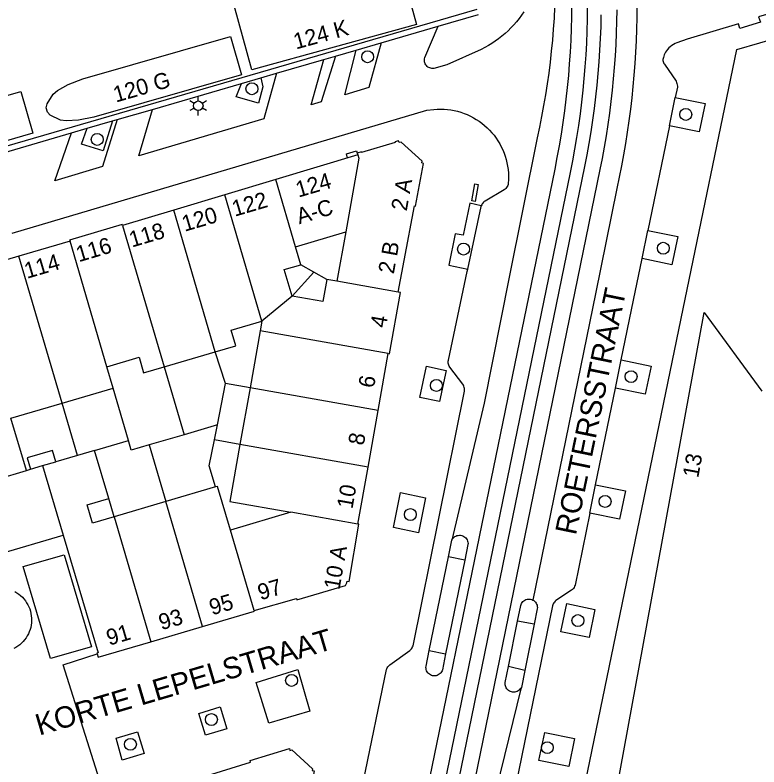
# Model space of a CAD drawing. Extents: x 122462 to 123306, y 485548 to 486417.
# Drawn here: x 122505.2 to 122575, y 486288.9 to 486359.4 of the extents above; entities that cross this region are included whole.
import ezdxf

# ---------------------------------------------------------------- set-up
doc = ezdxf.new("R2010")
doc.units = 0
for name, color, linetype in [('Level 1', 7, 'Continuous'), ('Level 12', 7, 'Continuous'), ('Level 15', 7, 'Continuous'), ('Level 17', 7, 'Continuous'), ('Level 19', 7, 'Continuous'), ('Level 22', 7, 'Continuous'), ('Level 23', 7, 'Continuous'), ('Level 37', 7, 'Continuous'), ('Level 4', 7, 'Continuous'), ('Level 40', 7, 'Continuous'), ('Level 50', 7, 'Continuous'), ('Level 53', 7, 'Continuous'), ('Level 58', 7, 'Continuous'), ('Level 59', 7, 'Continuous')]:
    doc.layers.add(name, color=color, linetype=linetype)

msp = doc.modelspace()

# ---------------------------------------------------------------- linework, layer by layer
at = {"layer": 'Level 1'}
for p, q in [((122537.32, 486346.439), (122537.37, 486346.26)), ((122537.37, 486346.26), (122529.68, 486343.956)), ((122529.68, 486343.956), (122524.89, 486342.521)), ((122524.89, 486342.521), (122520.1, 486341.085)), ((122520.1, 486341.085), (122515.31, 486339.65)), ((122531.528, 486337.658), (122536.238, 486339.039)), ((122536.238, 486339.039), (122535.415, 486334.408)), ((122510.373, 486338.171), (122505.584, 486336.761)), ((122532.025, 486335.965), (122531.528, 486337.658)), ((122505.584, 486336.761), (122500.795, 486335.351)), ((122535.415, 486334.408), (122534.464, 486334.577)), ((122528.37, 486330.66), (122528.21, 486329.762)), ((122528.21, 486329.762), (122527.264, 486324.431)), ((122519.202, 486326.386), (122524, 486327.795)), ((122539.276, 486322.298), (122540.223, 486327.629)), ((122514.416, 486324.396), (122513.83, 486326.394)), ((122509.625, 486322.99), (122514.416, 486324.396)), ((122527.264, 486324.431), (122526.318, 486319.099)), ((122504.835, 486321.584), (122509.625, 486322.99)), ((122538.33, 486316.966), (122539.276, 486322.298)), ((122512.671, 486318.547), (122511.067, 486318.076)), ((122514.001, 486314.037), (122512.671, 486318.547)), ((122511.067, 486318.076), (122509.055, 486317.486)), ((122506.656, 486316.782), (122507.808, 486317.12)), ((122507.808, 486317.12), (122509.741, 486310.586)), ((122537.383, 486311.635), (122538.33, 486316.966)), ((122524.025, 486315.116), (122519.363, 486313.741)), ((122519.363, 486313.741), (122514.51, 486312.311)), ((122531.1, 486312.751), (122525.424, 486311.077)), ((122517.964, 486300.597), (122522.817, 486302.028))]:
    msp.add_line(p, q, dxfattribs=at)
for points in [[(122541.171, 486333.386), (122541.732, 486336.354), (122542.702, 486341.488), (122542.799, 486341.469), (122543.549, 486345.469), (122543.38, 486345.51), (122543.4, 486345.679), (122541.429, 486347.459), (122541.26, 486347.42), (122541.189, 486347.6), (122540.856, 486347.5), (122540.876, 486347.433), (122537.727, 486346.489), (122537.707, 486346.556), (122537.32, 486346.439)], [(122515.31, 486339.65), (122515.279, 486339.749), (122510.34, 486338.279), (122510.373, 486338.171)], [(122531.207, 486333.029), (122530.478, 486335.512), (122532.025, 486335.965)], [(122534.464, 486334.577), (122534.099, 486332.516), (122531.207, 486333.029)], [(122540.223, 486327.629), (122540.33, 486327.61), (122541.37, 486333.35), (122541.171, 486333.386)], [(122566.553, 486269.322), (122558.125, 486267.38), (122560.961, 486282.861), (122569.869, 486331.482), (122575.278, 486324.101)], [(122524, 486327.795), (122525.92, 486328.359), (122525.492, 486329.817), (122528.37, 486330.66)], [(122513.83, 486326.394), (122516.855, 486327.281), (122517.283, 486325.823), (122519.202, 486326.386)], [(122526.318, 486319.099), (122525.371, 486313.768), (122531.1, 486312.751)], [(122509.055, 486317.486), (122508.743, 486318.541), (122506.344, 486317.837), (122506.656, 486316.782)], [(122525.424, 486311.077), (122524.216, 486315.172), (122524.025, 486315.116)], [(122514.51, 486312.311), (122512.496, 486311.717), (122511.987, 486313.443), (122514.001, 486314.037)], [(122527.646, 486303.541), (122531.621, 486304.664), (122531.66, 486304.529), (122536.229, 486305.89), (122536.35, 486306.13), (122536.379, 486306.289), (122536.57, 486306.249), (122537.479, 486311.62), (122537.383, 486311.635)], [(122509.741, 486310.586), (122513.003, 486299.564), (122512.902, 486299.534), (122512.922, 486299.468)], [(122522.817, 486302.028), (122527.67, 486303.459), (122527.646, 486303.541)], [(122512.922, 486299.468), (122513.019, 486299.14), (122517.964, 486300.597)], [(122519.559, 486286.91), (122527.317, 486289.297), (122527.269, 486289.449), (122530.959, 486290.59), (122531.009, 486290.409), (122531.189, 486290.459), (122533.12, 486288.679), (122533.098, 486288.51), (122533.289, 486288.479), (122532.58, 486284.679), (122532.48, 486284.697)]]:
    msp.add_lwpolyline(points, dxfattribs=at)
at = {"layer": 'Level 12'}
for points in [[(122527.432, 486354.231), (122525.767, 486360.272), (122541.208, 486364.529), (122542.873, 486358.488), (122527.432, 486354.231)], [(122510.001, 486349.461), (122509.481, 486349.527), (122508.516, 486350.006), (122508.264, 486350.28), (122508.151, 486350.673), (122508.218, 486351.044), (122508.781, 486351.963), (122509.186, 486352.294), (122510.215, 486352.867), (122511.564, 486353.395), (122525.432, 486357.384), (122526.469, 486353.78), (122512.601, 486349.791), (122511.177, 486349.522), (122510.001, 486349.461)], [(122496.33, 486345.23), (122495.189, 486349.168), (122505.755, 486352.228), (122506.896, 486348.29), (122496.33, 486345.23)]]:
    msp.add_lwpolyline(points, dxfattribs=at)
at = {"layer": 'Level 15'}
for p, q in [((122539.553, 486356.775), (122544.919, 486358.335)), ((122537.226, 486356.098), (122539.553, 486356.775)), ((122535.267, 486355.528), (122537.226, 486356.098)), ((122529.736, 486353.919), (122534.194, 486355.216)), ((122534.194, 486355.216), (122535.267, 486355.528)), ((122526.474, 486352.971), (122528.261, 486353.49)), ((122528.261, 486353.49), (122529.736, 486353.919)), ((122518.109, 486350.538), (122526.474, 486352.971)), ((122514.812, 486349.579), (122518.109, 486350.538)), ((122511.994, 486348.759), (122514.357, 486349.447)), ((122514.357, 486349.447), (122514.812, 486349.579)), ((122510.508, 486348.327), (122511.994, 486348.759))]:
    msp.add_line(p, q, dxfattribs=at)
for points in [[(122548.544, 486359.909), (122503.438, 486346.792), (122462.03, 486334.493)], [(122544.919, 486358.335), (122548.683, 486359.429)], [(122502.076, 486345.866), (122502.828, 486346.089), (122503.579, 486346.312), (122510.508, 486348.327)]]:
    msp.add_lwpolyline(points, dxfattribs=at)
at = {"layer": 'Level 17'}
for p, q in [((122566.614, 486349.002), (122567.159, 486351.647)), ((122566.614, 486349.002), (122564.591, 486339.187)), ((122564.046, 486336.542), (122564.591, 486339.187)), ((122561.543, 486324.39), (122562.088, 486327.035)), ((122559.678, 486315.317), (122561.543, 486324.39)), ((122559.138, 486312.672), (122559.678, 486315.317)), ((122545.865, 486308.554), (122546.186, 486310.117)), ((122544.072, 486299.774), (122545.865, 486308.554)), ((122547.404, 486308.237), (122545.865, 486308.554)), ((122547.404, 486308.237), (122545.614, 486299.461)), ((122551.507, 486298.285), (122552.359, 486302.529)), ((122553.914, 486302.235), (122552.359, 486302.529)), ((122553.914, 486302.235), (122553.045, 486297.916)), ((122544.072, 486299.774), (122545.614, 486299.461)), ((122553.045, 486297.916), (122551.507, 486298.285)), ((122553.045, 486297.916), (122552.72, 486296.32))]:
    msp.add_line(p, q, dxfattribs=at)
for points in [[(122555.834, 486360.108), (122555.78, 486359.078), (122555.71, 486358.049), (122555.625, 486357.02), (122555.525, 486355.993), (122555.411, 486354.968), (122555.281, 486353.944), (122555.136, 486352.923), (122554.975, 486351.903), (122554.8, 486350.887), (122554.611, 486349.872), (122554.406, 486348.861), (122554.186, 486347.853), (122551.549, 486334.654), (122549.219, 486322.989), (122546.186, 486310.117)], [(122563.553, 486360.204), (122563.542, 486359.128), (122563.517, 486358.052), (122563.478, 486356.976), (122563.425, 486355.901), (122563.357, 486354.827), (122563.275, 486353.754), (122563.179, 486352.682), (122563.069, 486351.611), (122562.945, 486350.542), (122562.806, 486349.474), (122562.653, 486348.409), (122562.486, 486347.346), (122562.305, 486346.284), (122562.11, 486345.226), (122561.901, 486344.17), (122561.678, 486343.117), (122559.661, 486333.249), (122553.787, 486304.513)], [(122577.883, 486360.063), (122574.965, 486359.208), (122575.137, 486358.702), (122573.216, 486358.114), (122573.072, 486358.574), (122568.26, 486357.129), (122567.304, 486356.786), (122567.139, 486356.713), (122566.98, 486356.626), (122566.828, 486356.527), (122566.686, 486356.417), (122566.552, 486356.295), (122566.428, 486356.163), (122566.316, 486356.021), (122566.241, 486355.904), (122566.176, 486355.782), (122566.12, 486355.655), (122566.074, 486355.524), (122566.039, 486355.39), (122566.008, 486355.302), (122565.993, 486355.21), (122565.993, 486355.116), (122566.008, 486355.024), (122566.038, 486354.936), (122566.082, 486354.854), (122566.139, 486354.78), (122567.234, 486353.178), (122567.279, 486353.069), (122567.314, 486352.956), (122567.339, 486352.841), (122567.353, 486352.724), (122567.357, 486352.606), (122567.159, 486351.647)], [(122552.937, 486359.695), (122552.722, 486359.373), (122552.495, 486359.061), (122552.255, 486358.758), (122552.004, 486358.464), (122551.741, 486358.181), (122551.468, 486357.909), (122551.183, 486357.647), (122550.889, 486357.397), (122550.585, 486357.159), (122550.271, 486356.933), (122549.949, 486356.719), (122549.619, 486356.519), (122549.281, 486356.332), (122548.936, 486356.158), (122545.715, 486354.725), (122544.502, 486354.378), (122544.405, 486354.37), (122544.309, 486354.375), (122544.213, 486354.392), (122544.121, 486354.42), (122544.033, 486354.46), (122543.95, 486354.51), (122543.874, 486354.571), (122543.805, 486354.642), (122543.746, 486354.721), (122543.698, 486354.808), (122543.66, 486354.899), (122543.635, 486354.995), (122543.622, 486355.093), (122543.622, 486355.192), (122543.635, 486355.29), (122543.66, 486355.386), (122544.919, 486358.335)], [(122557.112, 486261.311), (122555.258, 486270.655), (122557.913, 486283.48), (122564.031, 486313.025), (122567.907, 486331.822), (122572.924, 486356.15), (122577.242, 486357.411)], [(122539.553, 486356.775), (122538.413, 486352.573), (122536.141, 486351.9), (122537.226, 486356.098)], [(122535.267, 486355.528), (122533.944, 486351.249), (122533.01, 486350.972), (122534.194, 486355.216)], [(122529.736, 486353.919), (122528.551, 486349.65), (122516.837, 486346.178), (122518.109, 486350.538)], [(122528.261, 486353.49), (122528.477, 486352.658), (122528.071, 486351.113), (122525.968, 486351.702), (122526.474, 486352.971)], [(122567.159, 486351.647), (122569.949, 486351.072), (122569.404, 486348.426), (122566.614, 486349.002)], [(122504.943, 486338.93), (122543.859, 486350.456), (122544.512, 486350.537), (122544.832, 486350.559), (122545.152, 486350.564), (122545.472, 486350.554), (122545.791, 486350.527), (122546.108, 486350.485), (122546.423, 486350.427), (122546.734, 486350.353), (122547.042, 486350.264), (122547.344, 486350.159), (122547.641, 486350.04), (122547.932, 486349.906), (122548.215, 486349.757), (122548.491, 486349.595), (122548.759, 486349.418), (122549.017, 486349.229), (122549.265, 486349.027), (122549.503, 486348.813), (122549.73, 486348.588), (122549.946, 486348.351), (122550.149, 486348.104), (122550.34, 486347.847), (122550.518, 486347.581), (122550.682, 486347.306), (122550.832, 486347.023), (122550.968, 486346.734), (122551.089, 486346.437), (122551.196, 486346.135), (122551.287, 486345.829), (122551.363, 486345.518), (122551.423, 486345.203), (122551.467, 486344.886), (122551.496, 486344.567), (122551.508, 486344.248), (122551.505, 486343.927), (122551.485, 486343.608), (122551.469, 486343.5), (122551.438, 486343.396), (122551.393, 486343.297), (122551.335, 486343.205), (122551.265, 486343.121), (122551.184, 486343.048), (122551.094, 486342.987), (122549.312, 486341.935), (122549.233, 486341.881), (122549.16, 486341.819), (122549.096, 486341.748), (122549.04, 486341.67), (122548.994, 486341.586), (122548.959, 486341.497)], [(122514.812, 486349.579), (122513.434, 486345.17), (122508.95, 486343.841), (122510.508, 486348.327)], [(122514.357, 486349.447), (122513.483, 486346.658), (122511.444, 486347.264), (122511.994, 486348.759)], [(122548.959, 486341.497), (122547.881, 486341.727), (122547.257, 486338.723), (122546.516, 486338.864), (122545.92, 486335.921), (122547.686, 486335.545)], [(122547.686, 486335.545), (122548.936, 486341.413), (122548.959, 486341.497)], [(122564.591, 486339.187), (122567.382, 486338.612), (122566.837, 486335.967), (122564.046, 486336.542)], [(122562.088, 486327.035), (122563.24, 486332.63), (122564.046, 486336.542)], [(122537.898, 486287.543), (122540.073, 486297.984), (122540.101, 486298.074), (122540.139, 486298.16), (122540.187, 486298.241), (122540.245, 486298.316), (122540.311, 486298.383), (122540.384, 486298.442), (122542.24, 486299.769), (122542.327, 486299.841), (122542.403, 486299.925), (122542.466, 486300.018), (122542.516, 486300.12), (122542.551, 486300.227), (122547.367, 486324.118), (122547.381, 486324.229), (122547.38, 486324.342), (122547.362, 486324.453), (122547.33, 486324.561), (122547.283, 486324.663), (122547.222, 486324.757), (122546.011, 486326.364), (122545.957, 486326.446), (122545.914, 486326.533), (122545.882, 486326.625), (122545.86, 486326.721), (122545.851, 486326.818), (122545.854, 486326.915), (122545.868, 486327.012), (122547.64, 486335.331), (122547.686, 486335.545)], [(122562.088, 486327.035), (122564.88, 486326.46), (122564.335, 486323.815), (122561.543, 486324.39)], [(122545.038, 486323.121), (122543.181, 486323.522), (122543.815, 486326.456), (122545.672, 486326.055), (122545.038, 486323.121)], [(122559.678, 486315.317), (122562.471, 486314.748), (122561.931, 486312.103), (122559.138, 486312.672)], [(122543.063, 486310.821), (122540.712, 486311.302), (122541.386, 486314.594), (122543.737, 486314.113), (122543.063, 486310.821)], [(122559.138, 486312.672), (122557.761, 486305.908), (122557.714, 486305.801), (122557.657, 486305.699), (122557.591, 486305.603), (122557.516, 486305.513), (122557.434, 486305.431), (122555.963, 486304.458), (122555.884, 486304.398), (122555.813, 486304.328), (122555.752, 486304.25), (122555.702, 486304.164), (122555.664, 486304.072), (122555.638, 486303.976), (122551.694, 486284.742)], [(122546.186, 486310.117), (122546.239, 486310.216), (122546.305, 486310.307), (122546.384, 486310.388), (122546.473, 486310.457), (122546.571, 486310.513), (122546.675, 486310.554), (122546.785, 486310.581), (122546.897, 486310.591), (122547.01, 486310.586), (122547.12, 486310.566), (122547.227, 486310.53), (122547.327, 486310.479), (122547.42, 486310.415), (122547.502, 486310.338), (122547.572, 486310.25), (122547.629, 486310.153), (122547.671, 486310.048), (122547.699, 486309.939), (122547.71, 486309.827), (122547.706, 486309.715), (122547.404, 486308.237)], [(122552.359, 486302.529), (122552.653, 486303.993), (122552.686, 486304.098), (122552.733, 486304.198), (122552.794, 486304.29), (122552.867, 486304.373), (122552.951, 486304.445), (122553.044, 486304.505), (122553.144, 486304.551), (122553.25, 486304.582), (122553.359, 486304.599), (122553.47, 486304.6), (122553.579, 486304.586), (122553.686, 486304.557), (122553.787, 486304.513)], [(122553.787, 486304.513), (122553.88, 486304.457), (122553.964, 486304.389), (122554.039, 486304.31), (122554.101, 486304.221), (122554.151, 486304.124), (122554.187, 486304.022), (122554.209, 486303.916), (122554.217, 486303.807), (122554.209, 486303.699), (122553.914, 486302.235)], [(122559.07, 486300.987), (122556.427, 486301.535), (122556.974, 486304.178), (122559.617, 486303.631), (122559.07, 486300.987)], [(122545.614, 486299.461), (122545.312, 486297.98), (122545.276, 486297.878), (122545.227, 486297.782), (122545.165, 486297.693), (122545.091, 486297.614), (122545.007, 486297.545), (122544.915, 486297.489), (122544.815, 486297.446), (122544.711, 486297.417), (122544.604, 486297.402), (122544.496, 486297.403), (122544.388, 486297.418), (122544.284, 486297.448), (122544.185, 486297.491), (122544.093, 486297.548), (122544.01, 486297.617), (122543.936, 486297.697), (122543.875, 486297.786), (122543.826, 486297.882), (122543.791, 486297.985), (122543.77, 486298.091), (122543.764, 486298.199), (122543.773, 486298.307), (122544.072, 486299.774)], [(122529.014, 486292.949), (122527.85, 486296.787), (122531.733, 486297.987), (122532.882, 486294.079), (122529.014, 486292.949)], [(122552.72, 486296.32), (122552.658, 486296.225), (122552.585, 486296.138), (122552.501, 486296.062), (122552.408, 486295.996), (122552.308, 486295.943), (122552.202, 486295.903), (122552.099, 486295.882), (122551.994, 486295.874), (122551.889, 486295.88), (122551.786, 486295.9), (122551.687, 486295.934), (122551.592, 486295.98), (122551.505, 486296.039), (122551.426, 486296.108), (122551.358, 486296.188), (122551.3, 486296.276), (122551.254, 486296.37), (122551.221, 486296.47), (122551.202, 486296.573), (122551.197, 486296.678), (122551.205, 486296.783), (122551.507, 486298.285)], [(122542.925, 486250), (122542.93, 486250.08), (122542.987, 486250.683), (122543.058, 486251.285), (122543.145, 486251.885), (122543.246, 486252.483), (122543.363, 486253.078), (122543.494, 486253.67), (122548.947, 486280.821), (122549.986, 486285.089), (122552.72, 486296.32)], [(122523.085, 486291.83), (122522.465, 486293.864), (122524.47, 486294.48), (122525.09, 486292.446), (122523.085, 486291.83)], [(122515.266, 486289.508), (122514.69, 486291.542), (122516.717, 486292.153), (122517.316, 486290.113), (122515.266, 486289.508)], [(122557.162, 486288.885), (122554.362, 486289.45), (122554.907, 486292.094), (122557.698, 486291.532), (122557.162, 486288.885)]]:
    msp.add_lwpolyline(points, dxfattribs=at)
at = {"layer": 'Level 19'}
for p, q in [((122533.245, 486335.271), (122532.025, 486335.965)), ((122531.207, 486333.029), (122533.245, 486335.271)), ((122534.464, 486334.577), (122533.245, 486335.271)), ((122524.97, 486324.838), (122524, 486327.795)), ((122519.202, 486326.386), (122521.07, 486320.023)), ((122524.199, 486320.941), (122524.97, 486324.838)), ((122527.264, 486324.431), (122524.97, 486324.838)), ((122515.858, 486319.482), (122514.416, 486324.396)), ((122511.067, 486318.076), (122509.625, 486322.99)), ((122506.279, 486316.661), (122504.835, 486321.584)), ((122524.199, 486320.941), (122521.07, 486320.023)), ((122523.919, 486319.525), (122524.199, 486320.941)), ((122521.07, 486320.023), (122517.794, 486319.062)), ((122512.671, 486318.547), (122515.858, 486319.482)), ((122517.794, 486319.062), (122519.363, 486313.741)), ((122526.318, 486319.099), (122523.919, 486319.525)), ((122514.51, 486312.311), (122514.001, 486314.037))]:
    msp.add_line(p, q, dxfattribs=at)
for points in [[(122517.794, 486319.062), (122516.125, 486318.572), (122515.858, 486319.482)], [(122524.025, 486315.116), (122523.439, 486317.102), (122523.919, 486319.525)], [(122508.535, 486299.016), (122505.978, 486307.655), (122509.821, 486308.767), (122512.378, 486300.127), (122508.535, 486299.016)]]:
    msp.add_lwpolyline(points, dxfattribs=at)
at = {"layer": 'Level 22'}
msp.add_lwpolyline([(122505.209, 486305.3), (122505.396, 486305.187), (122505.574, 486305.062), (122505.743, 486304.923), (122505.902, 486304.773), (122506.049, 486304.612), (122506.184, 486304.441), (122506.306, 486304.26), (122506.416, 486304.071), (122506.511, 486303.875), (122506.592, 486303.672), (122506.658, 486303.464), (122506.708, 486303.252), (122506.744, 486303.036), (122506.763, 486302.819), (122506.767, 486302.601), (122506.755, 486302.383), (122506.728, 486302.166), (122506.685, 486301.952), (122506.627, 486301.742), (122506.553, 486301.536), (122506.465, 486301.337), (122506.363, 486301.144), (122506.247, 486300.959), (122506.118, 486300.783), (122505.977, 486300.616), (122505.824, 486300.461), (122505.66, 486300.316), (122505.487, 486300.184), (122505.304, 486300.065), (122505.113, 486299.959)], dxfattribs=at)
at = {"layer": 'Level 23'}
for p, q in [((122506.279, 486316.661), (122506.656, 486316.782)), ((122501.5, 486315.222), (122506.279, 486316.661)), ((122462.03, 486296.791), (122509.741, 486310.586))]:
    msp.add_line(p, q, dxfattribs=at)
msp.add_lwpolyline([(122513.879, 486285.284), (122509.718, 486298.443), (122512.922, 486299.468)], dxfattribs=at)
at = {"layer": 'Level 37'}
for points in [[(122537.028, 486253.319), (122555.873, 486344.927), (122556.089, 486346.015), (122556.289, 486347.106), (122556.473, 486348.2), (122556.641, 486349.296), (122556.794, 486350.395), (122556.931, 486351.495), (122557.052, 486352.598), (122557.157, 486353.702), (122557.246, 486354.808), (122557.319, 486355.914), (122557.376, 486357.022), (122557.418, 486358.13), (122557.443, 486359.186), (122557.454, 486360.241)], [(122538.497, 486253.107), (122557.323, 486344.629), (122557.54, 486345.72), (122557.741, 486346.814), (122557.926, 486347.911), (122558.096, 486349.011), (122558.25, 486350.112), (122558.389, 486351.216), (122558.512, 486352.322), (122558.619, 486353.429), (122558.711, 486354.538), (122558.786, 486355.648), (122558.846, 486356.759), (122558.89, 486357.87), (122558.918, 486358.983), (122558.931, 486360.095)], [(122541.836, 486255.797), (122560.112, 486344.884), (122560.321, 486345.941), (122560.516, 486347.001), (122560.696, 486348.063), (122560.861, 486349.128), (122561.011, 486350.194), (122561.147, 486351.263), (122561.268, 486352.334), (122561.374, 486353.406), (122561.466, 486354.479), (122561.542, 486355.554), (122561.604, 486356.63), (122561.651, 486357.706), (122561.682, 486358.783), (122561.7, 486359.86)], [(122540.388, 486256.1), (122558.662, 486345.182), (122558.875, 486346.262), (122559.073, 486347.345), (122559.256, 486348.431), (122559.422, 486349.519), (122559.573, 486350.61), (122559.709, 486351.702), (122559.828, 486352.797), (122559.932, 486353.893), (122560.02, 486354.99), (122560.092, 486356.089), (122560.148, 486357.188), (122560.189, 486358.289), (122560.214, 486359.389)]]:
    msp.add_lwpolyline(points, dxfattribs=at)
at = {"layer": 'Level 4'}
for p, q in [((122531.528, 486337.658), (122529.68, 486343.956)), ((122528.37, 486330.66), (122524.89, 486342.521)), ((122524, 486327.795), (122520.1, 486341.085)), ((122515.31, 486339.65), (122519.202, 486326.386)), ((122513.83, 486326.394), (122510.373, 486338.171)), ((122509.625, 486322.99), (122505.584, 486336.761)), ((122541.171, 486333.386), (122535.415, 486334.408)), ((122531.207, 486333.029), (122528.37, 486330.66)), ((122540.223, 486327.629), (122528.21, 486329.762)), ((122539.276, 486322.298), (122527.264, 486324.431)), ((122538.33, 486316.966), (122526.318, 486319.099)), ((122507.808, 486317.12), (122509.055, 486317.486)), ((122522.817, 486302.028), (122519.363, 486313.741)), ((122537.383, 486311.635), (122531.1, 486312.751)), ((122514.51, 486312.311), (122517.964, 486300.597)), ((122527.646, 486303.541), (122525.424, 486311.077))]:
    msp.add_line(p, q, dxfattribs=at)
msp.add_lwpolyline([(122537.37, 486346.26), (122537.465, 486345.953), (122536.238, 486339.039)], dxfattribs=at)
at = {"layer": 'Level 40'}
for points in [[(122536.412, 486345.973), (122536.298, 486346.357), (122537.256, 486346.644), (122537.32, 486346.439)], [(122548.372, 486341.893), (122548.057, 486341.953), (122548.358, 486343.547), (122548.673, 486343.487), (122548.372, 486341.893)]]:
    msp.add_lwpolyline(points, dxfattribs=at)
at = {"layer": 'Level 50'}
for p, q in [((122522.012, 486351.098), (122521.622, 486351.323)), ((122522.402, 486351.323), (122522.402, 486351.773)), ((122523.181, 486351.323), (122522.791, 486351.098)), ((122522.012, 486350.648), (122521.622, 486350.423)), ((122523.181, 486350.423), (122522.791, 486350.648)), ((122522.402, 486349.973), (122522.402, 486350.423))]:
    msp.add_line(p, q, dxfattribs=at)
msp.add_circle((122522.402, 486350.873), 0.45, dxfattribs=at)
at = {"layer": 'Level 53'}
for centre in [(122538.295, 486355.475), (122527.443, 486352.473), (122568.142, 486350.065), (122512.921, 486347.719), (122547.289, 486337.436), (122566.032, 486337.511), (122563.01, 486325.466), (122544.745, 486324.637), (122560.567, 486313.758), (122542.301, 486312.533), (122558.021, 486302.582), (122531.159, 486296.976), (122523.639, 486293.304), (122516.038, 486290.978), (122555.152, 486290.667)]:
    msp.add_circle(centre, 0.56, dxfattribs=at)

# ---------------------------------------------------------------- texts
at = {"layer": 'Level 58'}
for s, rotation, p in [('124 K', 15.41324, (122531.571, 486356.15)), ('120 G', 16.04738, (122514.675, 486351.168)), ('124', 16.3905, (122531.8, 486342.253)), ('2 A', 79.93082, (122541.958, 486340.943)), ('122', 16.3905, (122525.825, 486340.463)), ('A-C', 16.68042, (122531.879, 486339.75)), ('120', 16.3905, (122521.118, 486339.052)), ('118', 16.3905, (122516.173, 486337.571)), ('116', 16.3905, (122511.195, 486336.195)), ('2 B', 79.93082, (122540.746, 486335.045)), ('114', 16.3905, (122506.335, 486334.639)), ('4', 79.93082, (122540.001, 486329.981)), ('6', 79.93082, (122538.878, 486324.336)), ('8', 79.93082, (122537.924, 486318.956)), ('13', 79.6173, (122569.305, 486315.915)), ('10', 79.93082, (122536.865, 486313.001)), ('10 A', 79.93082, (122535.648, 486305.417)), ('97', 16.42757, (122528.237, 486304.475)), ('95', 16.42757, (122523.69, 486303.07)), ('93', 16.42757, (122518.948, 486301.672)), ('91', 16.42757, (122514.043, 486300.225))]:
    msp.add_text(s, height=1.5, rotation=rotation, dxfattribs=at).set_placement(p)
at = {"layer": 'Level 59'}
for s, rotation, p in [('ROETERSSTRAAT', 78.38664, (122557.829, 486310.529)), ('KORTE LEPELSTRAAT', 16.43416, (122507.486, 486291.79))]:
    msp.add_text(s, height=2, rotation=rotation, dxfattribs=at).set_placement(p)

doc.saveas('drawing.dxf')
